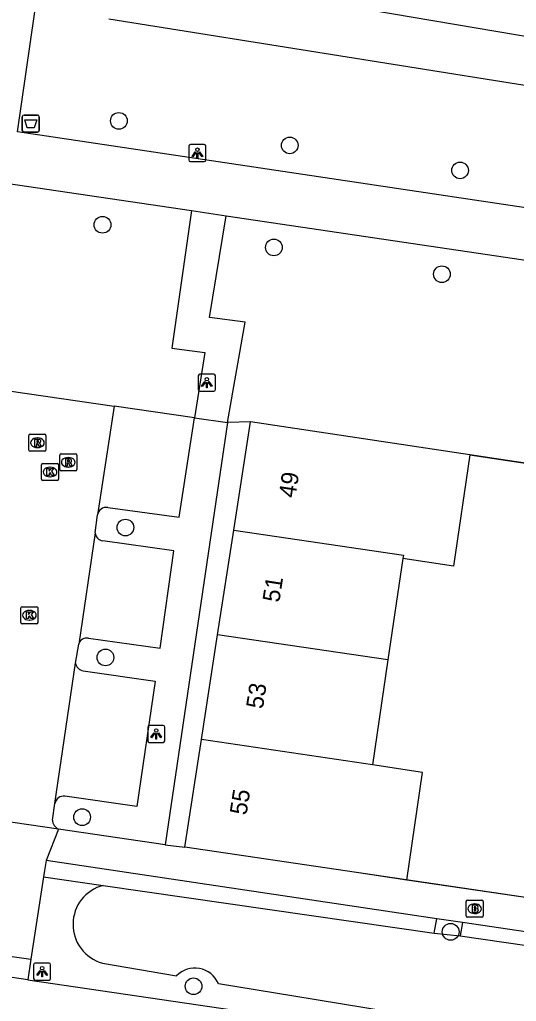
# Model space of a CAD drawing. Extents: x 164150 to 165261, y 382513 to 383432.
# Drawn here: x 164530.9 to 164559.9, y 383188 to 383245.5 of the extents above; entities that cross this region are included whole.
import ezdxf

# ---------------------------------------------------------------- set-up
doc = ezdxf.new("R2010")
doc.units = 0
for name, color, linetype in [('IMGEO_Afvalbak', 7, 'Continuous'), ('IMGEO_Boom', 7, 'Continuous'), ('IMGEO_Brandkraan', 7, 'Continuous'), ('IMGEO_Fietspad_gesloten', 7, 'Continuous'), ('IMGEO_Greppel_droge_sloot', 7, 'Continuous'), ('IMGEO_Groenvoorziening', 7, 'Continuous'), ('IMGEO_Haag', 7, 'Continuous'), ('IMGEO_Kolk', 7, 'Continuous'), ('IMGEO_Lichtpunt', 7, 'Continuous'), ('IMGEO_Muur', 7, 'Continuous'), ('IMGEO_Pand', 7, 'Continuous'), ('IMGEO_Pand_nummerreeks', 7, 'Continuous'), ('IMGEO_Parkeervlak_open', 7, 'Continuous'), ('IMGEO_Rijbaan_lokaal_open', 7, 'Continuous'), ('IMGEO_Rioolput', 7, 'Continuous'), ('IMGEO_Voetpad_gesloten', 7, 'Continuous'), ('IMGEO_Voetpad_open', 7, 'Continuous')]:
    doc.layers.add(name, color=color, linetype=linetype)

msp = doc.modelspace()

# ---------------------------------------------------------------- linework, layer by layer
at = {"layer": 'IMGEO_Afvalbak'}
for p, q in [((164531.029, 383238.966), (164531.029, 383239.766)), ((164531.029, 383239.766), (164531.029, 383238.966)), ((164531.129, 383239.866), (164531.919, 383239.866)), ((164531.919, 383239.866), (164531.129, 383239.866)), ((164532.019, 383239.766), (164532.019, 383238.966)), ((164532.019, 383238.966), (164532.019, 383239.766)), ((164531.919, 383238.866), (164531.129, 383238.866)), ((164531.129, 383238.866), (164531.919, 383238.866))]:
    msp.add_line(p, q, dxfattribs=at)
msp.add_lwpolyline([(164531.172, 383239.58), (164531.876, 383239.58), (164531.727, 383239.11), (164531.321, 383239.11), (164531.172, 383239.58)], dxfattribs=at)
for centre, start, end in [((164531.129, 383239.766), 90, 180), ((164531.129, 383239.766), 90, 180), ((164531.919, 383239.766), 0, 90), ((164531.919, 383239.766), 360, 90), ((164531.129, 383238.966), 180, 270), ((164531.129, 383238.966), 180, 270), ((164531.919, 383238.966), 270, 0), ((164531.919, 383238.966), 270, 0)]:
    msp.add_arc(centre, 0.1, start, end, dxfattribs=at)
at = {"layer": 'IMGEO_Boom'}
for centre in [(164536.679, 383239.523), (164546.682, 383238.088), (164556.651, 383236.624), (164535.722, 383233.439), (164545.755, 383232.113), (164555.592, 383230.543), (164537.062, 383215.709), (164535.893, 383208.103), (164534.53, 383198.751), (164556.102, 383192.037), (164541.05, 383188.848)]:
    msp.add_circle(centre, 0.489, dxfattribs=at)
at = {"layer": 'IMGEO_Brandkraan'}
for p, q in [((164557.008, 383192.965), (164557.008, 383193.817)), ((164557.083, 383193.891), (164557.935, 383193.891)), ((164557.496, 383193.671), (164557.521, 383193.671)), ((164558.009, 383193.817), (164558.009, 383192.965)), ((164557.519, 383193.111), (164557.494, 383193.111)), ((164557.935, 383192.891), (164557.083, 383192.891))]:
    msp.add_line(p, q, dxfattribs=at)
for points in [[(164557.008, 383192.965), (164557.008, 383193.817)], [(164557.083, 383193.891), (164557.935, 383193.891)], [(164557.356, 383193.591), (164557.356, 383193.191), (164557.569, 383193.191)], [(164557.587, 383193.591), (164557.356, 383193.591)], [(164557.535, 383193.51), (164557.481, 383193.51), (164557.481, 383193.434)], [(164558.009, 383193.817), (164558.009, 383192.965)], [(164557.481, 383193.434), (164557.534, 383193.434)], [(164557.543, 383193.358), (164557.481, 383193.358), (164557.481, 383193.277)], [(164557.481, 383193.277), (164557.543, 383193.277)], [(164557.935, 383192.891), (164557.083, 383192.891)]]:
    msp.add_lwpolyline(points, dxfattribs=at)
for centre, radius, start, end in [((164557.085, 383193.815), 0.0765, 91.55205, 178.44795), ((164557.085, 383193.815), 0.0765, 91.55205, 178.44795), ((164557.536, 383193.472), 0.0379, 267.82845, 90.93552), ((164557.591, 383193.446), 0.145, 59.4692, 91.53667), ((164557.616, 383193.493), 0.0922, 285.51372, 58.15012), ((164557.933, 383193.815), 0.0765, 1.55205, 88.44795), ((164557.933, 383193.815), 0.0765, 1.55205, 88.44795), ((164557.085, 383192.967), 0.0765, 181.55205, 268.44795), ((164557.085, 383192.967), 0.0765, 181.55205, 268.44795), ((164557.544, 383193.317), 0.0404, 269.87594, 90.50774), ((164557.575, 383193.442), 0.251, 268.66757, 293.53466), ((164557.621, 383193.301), 0.105, 301.31148, 78.98903), ((164557.933, 383192.967), 0.0765, 271.55205, 358.44795), ((164557.933, 383192.967), 0.0765, 271.55205, 358.44795)]:
    msp.add_arc(centre, radius, start, end, dxfattribs=at)
for centre, major_axis, ratio, start_param, end_param in [((164557.495, 383193.391), (-0.387, 0.002), 0.722429, 4.712389, 7.853982), ((164557.52, 383193.391), (-0.39, 0.002), 0.717154, 1.570796, 4.712389)]:
    msp.add_ellipse(centre, major_axis=major_axis, ratio=ratio, start_param=start_param, end_param=end_param, dxfattribs=at)
at = {"layer": 'IMGEO_Fietspad_gesloten'}
for points in [[(164474.369, 383244.09), (164540.938, 383234.279)], [(164593.829, 383229.46), (164588.82, 383230.206), (164587.504, 383230.395), (164581.38, 383231.31), (164530.74, 383238.876)], [(164540.938, 383234.279), (164542.964, 383233.969)], [(164542.964, 383233.969), (164588.572, 383227.202), (164590.192, 383226.957)]]:
    msp.add_lwpolyline(points, dxfattribs=at)
at = {"layer": 'IMGEO_Greppel_droge_sloot'}
for points in [[(164536.099, 383245.494), (164577.946, 383238.829), (164578.341, 383241.442), (164536.737, 383248.494)], [(164535.759, 383194.758), (164555.137, 383191.951)], [(164555.137, 383191.951), (164556.654, 383191.81)], [(164556.654, 383191.81), (164572.277, 383189.545)], [(164535.721, 383190.206), (164540.049, 383189.457)], [(164542.507, 383189.005), (164546.918, 383188.283), (164562.36, 383185.755), (164568.55, 383185.097), (164570.383, 383184.797)]]:
    msp.add_lwpolyline(points, dxfattribs=at)
for centre, radius, start, end in [((164536.354, 383192.477), 2.357, 104.61273, 254.43068), ((164541.129, 383188.419), 1.498, 23.04151, 136.11914)]:
    msp.add_arc(centre, radius, start, end, dxfattribs=at)
at = {"layer": 'IMGEO_Groenvoorziening'}
for points in [[(164544.385, 383221.891), (164543.037, 383221.857)], [(164564.232, 383218.921), (164557.219, 383219.961)]]:
    msp.add_lwpolyline(points, dxfattribs=at)
at = {"layer": 'IMGEO_Haag'}
for points in [[(164532.276, 383195.262), (164535.759, 383194.758)], [(164555.137, 383191.951), (164555.292, 383192.808)], [(164556.788, 383192.585), (164556.654, 383191.81)]]:
    msp.add_lwpolyline(points, dxfattribs=at)
at = {"layer": 'IMGEO_Kolk'}
for p, q in [((164532.151, 383218.535), (164532.151, 383219.387)), ((164532.226, 383219.461), (164533.078, 383219.461)), ((164533.152, 383219.387), (164533.152, 383218.535)), ((164532.639, 383219.241), (164532.664, 383219.241)), ((164533.078, 383218.461), (164532.226, 383218.461)), ((164532.662, 383218.681), (164532.637, 383218.681)), ((164530.945, 383210.15), (164530.945, 383211.002)), ((164531.02, 383211.076), (164531.872, 383211.076)), ((164531.433, 383210.856), (164531.458, 383210.856)), ((164531.946, 383211.002), (164531.946, 383210.15)), ((164531.456, 383210.296), (164531.431, 383210.296)), ((164531.872, 383210.076), (164531.02, 383210.076))]:
    msp.add_line(p, q, dxfattribs=at)
for points in [[(164532.151, 383218.535), (164532.151, 383219.387)], [(164532.226, 383219.461), (164533.078, 383219.461)], [(164533.152, 383219.387), (164533.152, 383218.535)], [(164532.472, 383219.161), (164532.595, 383219.161), (164532.595, 383219.01), (164532.725, 383219.161), (164532.889, 383219.161), (164532.743, 383219.01), (164532.896, 383218.761), (164532.744, 383218.761), (164532.659, 383218.925), (164532.595, 383218.858), (164532.595, 383218.761), (164532.472, 383218.761), (164532.472, 383219.161)], [(164533.078, 383218.461), (164532.226, 383218.461)], [(164530.945, 383210.15), (164530.945, 383211.002)], [(164531.02, 383211.076), (164531.872, 383211.076)], [(164531.266, 383210.776), (164531.389, 383210.776), (164531.389, 383210.625), (164531.519, 383210.776), (164531.683, 383210.776), (164531.537, 383210.625), (164531.69, 383210.376), (164531.538, 383210.376), (164531.453, 383210.54), (164531.389, 383210.473), (164531.389, 383210.376), (164531.266, 383210.376), (164531.266, 383210.776)], [(164531.946, 383211.002), (164531.946, 383210.15)], [(164531.872, 383210.076), (164531.02, 383210.076)]]:
    msp.add_lwpolyline(points, dxfattribs=at)
for centre, start, end in [((164532.228, 383219.385), 91.55205, 178.44795), ((164532.228, 383219.385), 91.55205, 178.44795), ((164533.076, 383219.385), 1.55205, 88.44795), ((164533.076, 383219.385), 1.55205, 88.44795), ((164532.228, 383218.537), 181.55205, 268.44795), ((164532.228, 383218.537), 181.55205, 268.44795), ((164533.076, 383218.537), 271.55205, 358.44795), ((164533.076, 383218.537), 271.55205, 358.44795), ((164531.022, 383211), 91.55205, 178.44795), ((164531.022, 383211), 91.55205, 178.44795), ((164531.87, 383211), 1.55205, 88.44795), ((164531.87, 383211), 1.55205, 88.44795), ((164531.022, 383210.152), 181.55205, 268.44795), ((164531.022, 383210.152), 181.55205, 268.44795), ((164531.87, 383210.152), 271.55205, 358.44795), ((164531.87, 383210.152), 271.55205, 358.44795)]:
    msp.add_arc(centre, 0.0765, start, end, dxfattribs=at)
for centre, major_axis, ratio, start_param, end_param in [((164532.638, 383218.961), (-0.387, 0.002), 0.722429, 4.712389, 7.853982), ((164532.663, 383218.961), (-0.39, 0.002), 0.717154, 1.570796, 4.712389), ((164531.432, 383210.576), (-0.387, 0.002), 0.722429, 4.712389, 7.853982), ((164531.457, 383210.576), (-0.39, 0.002), 0.717154, 1.570796, 4.712389)]:
    msp.add_ellipse(centre, major_axis=major_axis, ratio=ratio, start_param=start_param, end_param=end_param, dxfattribs=at)
at = {"layer": 'IMGEO_Lichtpunt'}
for p, q in [((164540.776, 383238.04), (164540.776, 383237.233)), ((164540.776, 383238.04), (164540.776, 383237.233)), ((164541.678, 383238.135), (164540.87, 383238.135)), ((164541.678, 383238.135), (164540.87, 383238.135)), ((164541.772, 383237.233), (164541.772, 383238.04)), ((164541.772, 383237.233), (164541.772, 383238.04)), ((164540.87, 383237.139), (164541.678, 383237.139)), ((164540.87, 383237.139), (164541.678, 383237.139)), ((164541.331, 383224.593), (164541.331, 383223.786)), ((164541.331, 383224.593), (164541.331, 383223.786)), ((164542.233, 383224.688), (164541.425, 383224.688)), ((164542.233, 383224.688), (164541.425, 383224.688)), ((164542.327, 383223.786), (164542.327, 383224.593)), ((164542.327, 383223.786), (164542.327, 383224.593)), ((164541.425, 383223.692), (164542.233, 383223.692)), ((164541.425, 383223.692), (164542.233, 383223.692)), ((164538.369, 383204.028), (164538.369, 383203.221)), ((164538.369, 383204.028), (164538.369, 383203.221)), ((164539.271, 383204.123), (164538.463, 383204.123)), ((164539.271, 383204.123), (164538.463, 383204.123)), ((164539.365, 383203.221), (164539.365, 383204.028)), ((164539.365, 383203.221), (164539.365, 383204.028)), ((164538.463, 383203.127), (164539.271, 383203.127)), ((164538.463, 383203.127), (164539.271, 383203.127)), ((164531.691, 383190.114), (164531.691, 383189.307)), ((164531.691, 383190.114), (164531.691, 383189.307)), ((164532.593, 383190.209), (164531.785, 383190.209)), ((164532.593, 383190.209), (164531.785, 383190.209)), ((164532.687, 383189.307), (164532.687, 383190.114)), ((164532.687, 383189.307), (164532.687, 383190.114)), ((164531.785, 383189.213), (164532.593, 383189.213)), ((164531.785, 383189.213), (164532.593, 383189.213))]:
    msp.add_line(p, q, dxfattribs=at)
for points in [[(164541.15, 383237.704), (164541.189, 383237.676), (164541.001, 383237.414), (164540.963, 383237.441), (164541.15, 383237.704)], [(164541.252, 383237.656), (164541.299, 383237.656), (164541.299, 383237.334), (164541.252, 383237.334), (164541.252, 383237.656)], [(164541.362, 383237.676), (164541.4, 383237.703), (164541.587, 383237.441), (164541.548, 383237.413), (164541.362, 383237.676)], [(164541.705, 383224.257), (164541.744, 383224.229), (164541.556, 383223.967), (164541.518, 383223.994), (164541.705, 383224.257)], [(164541.807, 383224.209), (164541.854, 383224.209), (164541.854, 383223.887), (164541.807, 383223.887), (164541.807, 383224.209)], [(164541.917, 383224.229), (164541.955, 383224.256), (164542.142, 383223.994), (164542.103, 383223.966), (164541.917, 383224.229)], [(164538.743, 383203.692), (164538.782, 383203.664), (164538.594, 383203.402), (164538.556, 383203.429), (164538.743, 383203.692)], [(164538.845, 383203.644), (164538.892, 383203.644), (164538.892, 383203.322), (164538.845, 383203.322), (164538.845, 383203.644)], [(164538.955, 383203.664), (164538.993, 383203.691), (164539.18, 383203.429), (164539.141, 383203.401), (164538.955, 383203.664)], [(164532.065, 383189.778), (164532.104, 383189.75), (164531.916, 383189.488), (164531.878, 383189.515), (164532.065, 383189.778)], [(164532.167, 383189.73), (164532.214, 383189.73), (164532.214, 383189.408), (164532.167, 383189.408), (164532.167, 383189.73)], [(164532.277, 383189.75), (164532.315, 383189.777), (164532.502, 383189.515), (164532.463, 383189.487), (164532.277, 383189.75)]]:
    msp.add_lwpolyline(points, dxfattribs=at)
for centre in [(164541.275, 383237.838), (164541.83, 383224.391), (164538.868, 383203.826), (164532.19, 383189.912)]:
    msp.add_circle(centre, 0.0994, dxfattribs=at)
for centre, start, end in [((164540.87, 383238.04), 90, 180), ((164540.87, 383238.04), 90, 180), ((164541.678, 383238.04), 0, 90), ((164541.678, 383238.04), 0, 90), ((164540.87, 383237.233), 180, 270), ((164540.87, 383237.233), 180, 270), ((164541.678, 383237.233), 270, 0), ((164541.678, 383237.233), 270, 360), ((164541.425, 383224.593), 90, 180), ((164541.425, 383224.593), 90, 180), ((164542.233, 383224.593), 0, 90), ((164542.233, 383224.593), 0, 90), ((164541.425, 383223.786), 180, 270), ((164541.425, 383223.786), 180, 270), ((164542.233, 383223.786), 270, 0), ((164542.233, 383223.786), 270, 360), ((164538.463, 383204.028), 90, 180), ((164538.463, 383204.028), 90, 180), ((164539.271, 383204.028), 0, 90), ((164539.271, 383204.028), 0, 90), ((164538.463, 383203.221), 180, 270), ((164538.463, 383203.221), 180, 270), ((164539.271, 383203.221), 270, 0), ((164539.271, 383203.221), 270, 360), ((164531.785, 383190.114), 90, 180), ((164531.785, 383190.114), 90, 180), ((164532.593, 383190.114), 0, 90), ((164532.593, 383190.114), 0, 90), ((164531.785, 383189.307), 180, 270), ((164531.785, 383189.307), 180, 270), ((164532.593, 383189.307), 270, 0), ((164532.593, 383189.307), 270, 360)]:
    msp.add_arc(centre, 0.0946, start, end, dxfattribs=at)
at = {"layer": 'IMGEO_Muur'}
for points in [[(164557.219, 383219.961), (164564.232, 383218.921), (164566.179, 383218.635)], [(164562.532, 383193.748), (164562.467, 383193.759), (164550.593, 383195.514)]]:
    msp.add_lwpolyline(points, dxfattribs=at)
at = {"layer": 'IMGEO_Pand'}
for points in [[(164543.408, 383215.559), (164544.385, 383221.891)], [(164557.219, 383219.961), (164544.385, 383221.891)], [(164557.219, 383219.961), (164556.262, 383213.457), (164553.303, 383213.893)], [(164542.463, 383209.432), (164543.408, 383215.559)], [(164543.408, 383215.559), (164553.333, 383214.091), (164553.303, 383213.893)], [(164553.303, 383213.893), (164552.428, 383207.958)], [(164541.518, 383203.305), (164542.463, 383209.432)], [(164552.428, 383207.958), (164542.463, 383209.432)], [(164552.428, 383207.958), (164551.524, 383201.824)], [(164540.545, 383196.996), (164541.518, 383203.305)], [(164551.524, 383201.824), (164541.518, 383203.305)], [(164553.529, 383195.067), (164554.463, 383201.368), (164551.524, 383201.824)], [(164553.529, 383195.067), (164550.593, 383195.514), (164540.545, 383196.996)]]:
    msp.add_lwpolyline(points, dxfattribs=at)
at = {"layer": 'IMGEO_Parkeervlak_open'}
msp.add_lwpolyline([(164541.102, 383222.137), (164536.41, 383222.814)], dxfattribs=at)
at = {"layer": 'IMGEO_Rijbaan_lokaal_open'}
for points in [[(164530.235, 383223.716), (164536.41, 383222.814)], [(164536.41, 383222.814), (164535.426, 383216.461)], [(164535.298, 383215.404), (164535.426, 383216.461)], [(164535.298, 383215.404), (164534.334, 383208.883)], [(164534.147, 383207.776), (164534.334, 383208.883)], [(164532.935, 383199.545), (164534.147, 383207.776)], [(164532.793, 383198.578), (164532.935, 383199.545)], [(164533.153, 383198.051), (164526.18, 383199.06)], [(164531.351, 383189.228), (164525.275, 383190.131)], [(164531.351, 383189.228), (164543.455, 383187.453), (164546.705, 383186.982), (164552.308, 383186.169)]]:
    msp.add_lwpolyline(points, dxfattribs=at)
msp.add_arc((164533.393, 383198.601), 0.601, 182.23755, 246.43735, dxfattribs=at)
at = {"layer": 'IMGEO_Rioolput'}
for p, q in [((164531.412, 383220.249), (164531.412, 383221.101)), ((164531.487, 383221.175), (164532.339, 383221.175)), ((164532.413, 383221.101), (164532.413, 383220.249)), ((164531.9, 383220.955), (164531.925, 383220.955)), ((164532.339, 383220.175), (164531.487, 383220.175)), ((164531.923, 383220.395), (164531.898, 383220.395)), ((164533.218, 383219.105), (164533.218, 383219.957)), ((164533.293, 383220.031), (164534.145, 383220.031)), ((164534.219, 383219.957), (164534.219, 383219.105)), ((164533.706, 383219.811), (164533.731, 383219.811)), ((164534.145, 383219.031), (164533.293, 383219.031)), ((164533.729, 383219.251), (164533.704, 383219.251))]:
    msp.add_line(p, q, dxfattribs=at)
for points in [[(164531.412, 383220.249), (164531.412, 383221.101)], [(164531.487, 383221.175), (164532.339, 383221.175)], [(164532.413, 383221.101), (164532.413, 383220.249)], [(164532.001, 383220.873), (164531.749, 383220.875), (164531.749, 383220.475)], [(164531.749, 383220.475), (164531.873, 383220.475), (164531.873, 383220.637), (164531.884, 383220.637)], [(164531.927, 383220.794), (164531.873, 383220.794), (164531.873, 383220.713)], [(164531.873, 383220.713), (164531.925, 383220.713)], [(164531.931, 383220.608), (164532.002, 383220.475), (164532.142, 383220.475), (164532.077, 383220.601)], [(164532.339, 383220.175), (164531.487, 383220.175)], [(164533.218, 383219.105), (164533.218, 383219.957)], [(164533.293, 383220.031), (164534.145, 383220.031)], [(164534.219, 383219.957), (164534.219, 383219.105)], [(164533.807, 383219.729), (164533.555, 383219.731), (164533.555, 383219.331)], [(164533.555, 383219.331), (164533.679, 383219.331), (164533.679, 383219.493), (164533.69, 383219.493)], [(164533.733, 383219.65), (164533.679, 383219.65), (164533.679, 383219.569)], [(164533.679, 383219.569), (164533.731, 383219.569)], [(164533.737, 383219.464), (164533.808, 383219.331), (164533.948, 383219.331), (164533.883, 383219.457)], [(164534.145, 383219.031), (164533.293, 383219.031)]]:
    msp.add_lwpolyline(points, dxfattribs=at)
for centre, radius, start, end in [((164531.489, 383221.099), 0.0765, 91.55205, 178.44795), ((164531.489, 383221.099), 0.0765, 91.55205, 178.44795), ((164532.337, 383221.099), 0.0765, 1.55205, 88.44795), ((164532.337, 383221.099), 0.0765, 1.55205, 88.44795), ((164531.883, 383220.584), 0.0533, 26.02933, 88.69889), ((164531.909, 383220.902), 0.19, 274.7715, 282.96867), ((164531.933, 383220.698), 0.0964, 77.00612, 93.18647), ((164531.947, 383220.755), 0.0378, 276.66336, 79.67722), ((164532, 383220.763), 0.109, 350.36119, 89.41601), ((164531.998, 383220.763), 0.112, 277.58423, 350.98172), ((164531.982, 383220.548), 0.108, 29.51342, 73.79051), ((164531.489, 383220.251), 0.0765, 181.55205, 268.44795), ((164531.489, 383220.251), 0.0765, 181.55205, 268.44795), ((164532.337, 383220.251), 0.0765, 271.55205, 358.44795), ((164532.337, 383220.251), 0.0765, 271.55205, 358.44795), ((164533.295, 383219.955), 0.0765, 91.55205, 178.44795), ((164533.295, 383219.955), 0.0765, 91.55205, 178.44795), ((164534.143, 383219.955), 0.0765, 1.55205, 88.44795), ((164534.143, 383219.955), 0.0765, 1.55205, 88.44795), ((164533.689, 383219.44), 0.0533, 26.02933, 88.69889), ((164533.715, 383219.758), 0.19, 274.7715, 282.96867), ((164533.739, 383219.554), 0.0964, 77.00612, 93.18647), ((164533.753, 383219.611), 0.0378, 276.66336, 79.67722), ((164533.806, 383219.619), 0.109, 350.36119, 89.41601), ((164533.804, 383219.619), 0.112, 277.58423, 350.98172), ((164533.788, 383219.404), 0.108, 29.51342, 73.79051), ((164533.295, 383219.107), 0.0765, 181.55205, 268.44795), ((164533.295, 383219.107), 0.0765, 181.55205, 268.44795), ((164534.143, 383219.107), 0.0765, 271.55205, 358.44795), ((164534.143, 383219.107), 0.0765, 271.55205, 358.44795)]:
    msp.add_arc(centre, radius, start, end, dxfattribs=at)
for centre, major_axis, ratio, start_param, end_param in [((164531.899, 383220.675), (-0.387, 0.002), 0.722429, 4.712389, 7.853982), ((164531.924, 383220.675), (-0.39, 0.002), 0.717154, 1.570796, 4.712389), ((164533.705, 383219.531), (-0.387, 0.002), 0.722429, 4.712389, 7.853982), ((164533.73, 383219.531), (-0.39, 0.002), 0.717154, 1.570796, 4.712389)]:
    msp.add_ellipse(centre, major_axis=major_axis, ratio=ratio, start_param=start_param, end_param=end_param, dxfattribs=at)
at = {"layer": 'IMGEO_Voetpad_gesloten'}
for points in [[(164530.74, 383238.876), (164532.495, 383251.052)], [(164540.938, 383234.279), (164539.787, 383226.205), (164541.721, 383225.968), (164541.102, 383222.137)], [(164543.037, 383221.857), (164544.082, 383227.744), (164541.988, 383228.001), (164542.964, 383233.969)], [(164541.102, 383222.137), (164543.037, 383221.857)]]:
    msp.add_lwpolyline(points, dxfattribs=at)
at = {"layer": 'IMGEO_Voetpad_open'}
for points in [[(164536.03, 383216.89), (164540.218, 383216.316), (164541.102, 383222.137)], [(164543.037, 383221.857), (164539.391, 383197.126)], [(164534.898, 383209.23), (164539.092, 383208.654), (164539.899, 383214.354), (164535.735, 383214.941)], [(164534.596, 383207.323), (164538.81, 383206.718), (164537.73, 383199.368), (164533.52, 383199.986)], [(164533.153, 383198.051), (164532.423, 383196.223)], [(164539.391, 383197.126), (164533.153, 383198.051)], [(164539.391, 383197.126), (164540.545, 383196.996)], [(164532.423, 383196.223), (164532.332, 383195.63), (164532.276, 383195.262)], [(164555.292, 383192.808), (164532.423, 383196.223)], [(164532.276, 383195.262), (164531.536, 383190.432)], [(164562.532, 383193.748), (164562.467, 383193.759), (164553.529, 383195.067)], [(164556.788, 383192.585), (164555.292, 383192.808)], [(164566.178, 383191.288), (164563.531, 383191.613), (164562.196, 383191.777), (164556.788, 383192.585)], [(164525.45, 383191.3), (164531.536, 383190.432)], [(164531.536, 383190.432), (164531.351, 383189.228)]]:
    msp.add_lwpolyline(points, dxfattribs=at)
for centre, radius, start, end in [((164535.967, 383216.338), 0.555, 83.53166, 167.23802), ((164535.775, 383215.417), 0.477, 181.50911, 265.18138), ((164534.796, 383208.763), 0.478, 77.72758, 165.47609), ((164534.66, 383207.835), 0.516, 186.58479, 262.90704), ((164533.458, 383199.46), 0.53, 83.25156, 170.76978)]:
    msp.add_arc(centre, radius, start, end, dxfattribs=at)

# ---------------------------------------------------------------- texts
at = {"layer": 'IMGEO_Pand_nummerreeks'}
for s, p in [('49', (164547.012, 383217.408)), ('51', (164546.069, 383211.291)), ('53', (164545.107, 383205.054)), ('55', (164544.148, 383198.836))]:
    msp.add_text(s, height=1, rotation=81.23396, dxfattribs=at).set_placement(p)

doc.saveas('drawing.dxf')
